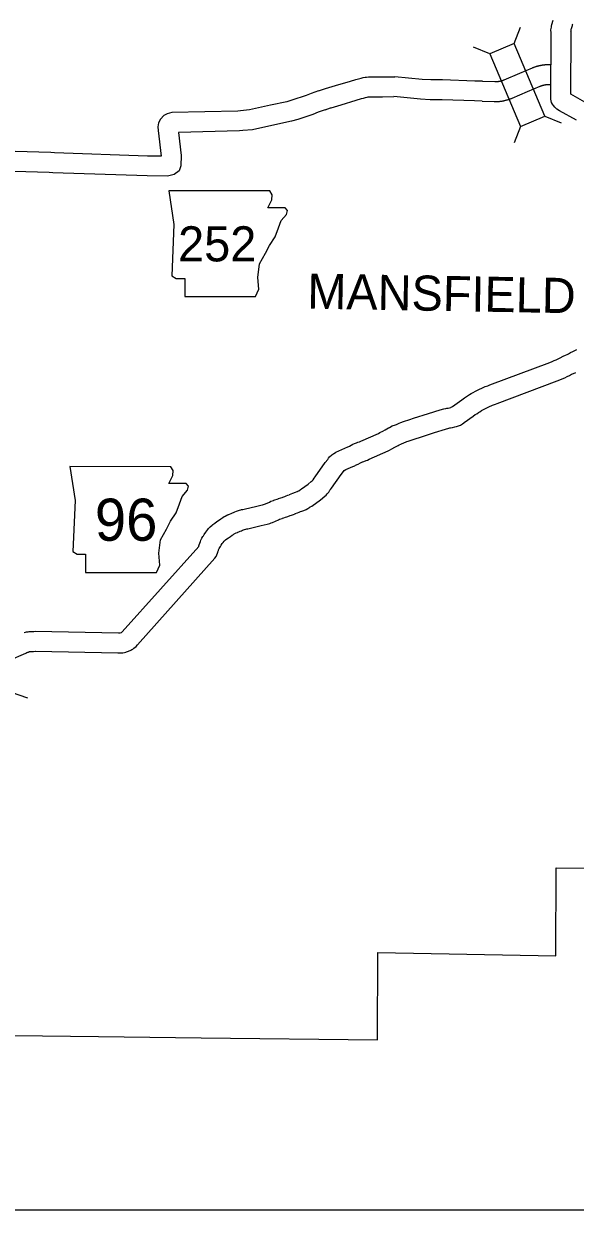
# Model space of a CAD drawing. Extents: x 1370567 to 1373900, y 377514 to 379648.
# Drawn here: x 1370944.9 to 1371027.9, y 378768.1 to 378946.6 of the extents above; entities that cross this region are included whole.
import ezdxf

# ---------------------------------------------------------------- set-up
doc = ezdxf.new("R2010")
doc.units = 0
doc.layers.add('Default', color=7, linetype='Continuous')
doc.layers.add('Survey Symbols', color=7, linetype='Continuous')

msp = doc.modelspace()

# ---------------------------------------------------------------- linework, layer by layer
at = {"layer": 'Default'}
for p, q in [((1371018.7, 378943.58), (1371019.69, 378946.03)), ((1371015.05, 378942.04), (1371012.61, 378943.03)), ((1371023.33, 378932.64), (1371025.78, 378931.65)), ((1371019.69, 378931.1), (1371018.69, 378928.65)), ((1370942.96, 378846.02), (1370945.44, 378845.13))]:
    msp.add_line(p, q, dxfattribs=at)
for points in [[(1371028.09, 378932.04), (1371025.53, 378933.46), (1371025.15, 378933.71), (1371024.83, 378933.99), (1371024.61, 378934.27), (1371024.5, 378934.46), (1371024.34, 378934.74), (1371024.23, 378935.21), (1371024.23, 378935.53), (1371024.27, 378945.22), (1371024.24, 378945.67), (1371024.33, 378946.06), (1371024.35, 378946.2), (1371024.4, 378946.43), (1371024.58, 378947.12)], [(1371029.71, 378934.57), (1371027.23, 378935.95), (1371027.27, 378945.33), (1371027.26, 378945.46), (1371027.27, 378945.5), (1371027.29, 378945.61), (1371027.31, 378945.7), (1371027.32, 378945.73), (1371027.37, 378945.85), (1371027.51, 378946.32), (1371027.52, 378946.46), (1371027.55, 378946.53)], [(1371013.96, 378937.93), (1371015.78, 378937.86), (1371015.86, 378937.86), (1371015.93, 378937.86), (1371015.99, 378937.86), (1371016.04, 378937.87), (1371016.1, 378937.87), (1371016.14, 378937.87), (1371016.22, 378937.88), (1371016.28, 378937.88), (1371016.33, 378937.89), (1371016.4, 378937.9), (1371016.43, 378937.91), (1371016.47, 378937.91), (1371016.52, 378937.92), (1371016.56, 378937.93), (1371016.6, 378937.94), (1371016.65, 378937.95), (1371016.71, 378937.96), (1371016.76, 378937.97), (1371016.82, 378937.99), (1371016.86, 378938), (1371016.9, 378938.02), (1371016.96, 378938.03), (1371017, 378938.05), (1371017.06, 378938.07), (1371017.11, 378938.09), (1371017.16, 378938.11), (1371017.19, 378938.12), (1371017.23, 378938.14), (1371019.57, 378939.13), (1371021.48, 378939.94), (1371021.54, 378939.96), (1371021.59, 378939.98), (1371021.64, 378940), (1371021.69, 378940.02), (1371021.74, 378940.04), (1371021.81, 378940.07), (1371021.89, 378940.09), (1371021.96, 378940.12), (1371022.03, 378940.14), (1371022.1, 378940.16), (1371022.15, 378940.18), (1371022.21, 378940.19), (1371022.25, 378940.21), (1371022.33, 378940.23), (1371022.41, 378940.25), (1371022.47, 378940.26), (1371022.53, 378940.28), (1371022.6, 378940.29), (1371022.66, 378940.3), (1371022.71, 378940.31), (1371022.78, 378940.33), (1371022.86, 378940.34), (1371022.93, 378940.35), (1371023, 378940.36), (1371023.08, 378940.37), (1371023.15, 378940.38), (1371023.21, 378940.39), (1371023.27, 378940.4), (1371023.32, 378940.4), (1371023.38, 378940.41), (1371023.43, 378940.41), (1371023.48, 378940.42), (1371023.54, 378940.42), (1371023.58, 378940.42), (1371023.63, 378940.43), (1371023.7, 378940.43), (1371023.74, 378940.43), (1371023.8, 378940.43), (1371023.85, 378940.43), (1371023.9, 378940.43), (1371023.95, 378940.43), (1371024.25, 378940.43)], [(1370989.26, 378936.46), (1370990.13, 378936.75), (1370990.29, 378936.8), (1370991.79, 378937.25), (1370994.05, 378937.94), (1370994.89, 378938.19), (1370995.27, 378938.29), (1370995.65, 378938.39), (1370995.98, 378938.46), (1370996.3, 378938.52), (1370996.49, 378938.54), (1370996.76, 378938.57), (1370997.14, 378938.58), (1370998.89, 378938.59), (1371000.72, 378938.6)], [(1371013.96, 378937.93), (1371012.79, 378937.95), (1371007.93, 378938.11), (1371006.18, 378938.11), (1371004.85, 378938.2), (1371000.72, 378938.6)], [(1371013.88, 378934.93), (1371015.7, 378934.87), (1371015.83, 378934.86), (1371015.96, 378934.86), (1371016.08, 378934.87), (1371016.18, 378934.87), (1371016.28, 378934.87), (1371016.37, 378934.88), (1371016.5, 378934.89), (1371016.61, 378934.9), (1371016.72, 378934.92), (1371016.83, 378934.93), (1371016.91, 378934.94), (1371016.99, 378934.96), (1371017.08, 378934.97), (1371017.14, 378934.99), (1371017.22, 378935), (1371017.32, 378935.03), (1371017.43, 378935.05), (1371017.52, 378935.07), (1371017.63, 378935.1), (1371017.71, 378935.13), (1371017.79, 378935.15), (1371017.89, 378935.18), (1371017.98, 378935.21), (1371018.08, 378935.25), (1371018.18, 378935.29), (1371018.26, 378935.32), (1371018.33, 378935.34), (1371018.4, 378935.37), (1371020.74, 378936.37), (1371022.64, 378937.17), (1371022.68, 378937.19), (1371022.7, 378937.2), (1371022.73, 378937.21), (1371022.76, 378937.22), (1371022.78, 378937.23), (1371022.82, 378937.24), (1371022.86, 378937.26), (1371022.9, 378937.27), (1371022.94, 378937.28), (1371022.97, 378937.29), (1371023, 378937.3), (1371023.03, 378937.31), (1371023.05, 378937.31), (1371023.09, 378937.32), (1371023.14, 378937.34), (1371023.16, 378937.34), (1371023.19, 378937.35), (1371023.23, 378937.36), (1371023.26, 378937.36), (1371023.29, 378937.37), (1371023.32, 378937.38), (1371023.37, 378937.38), (1371023.41, 378937.39), (1371023.44, 378937.4), (1371023.48, 378937.4), (1371023.52, 378937.41), (1371023.55, 378937.41), (1371023.59, 378937.41), (1371023.61, 378937.42), (1371023.64, 378937.42), (1371023.66, 378937.42), (1371023.69, 378937.42), (1371023.72, 378937.43), (1371023.75, 378937.43), (1371023.77, 378937.43), (1371023.81, 378937.43), (1371023.83, 378937.43), (1371023.86, 378937.43), (1371023.89, 378937.43), (1371024.23, 378937.43)], [(1370989.26, 378936.46), (1370988.15, 378936.06), (1370987.38, 378935.75), (1370985.25, 378935.05), (1370984.46, 378934.82), (1370982.01, 378934.29), (1370978.84, 378933.59), (1370977.52, 378933.48), (1370977.11, 378933.43), (1370967.19, 378933.19), (1370966.48, 378933), (1370965.94, 378932.75), (1370965.46, 378932.23), (1370965.16, 378931.65), (1370965.07, 378931.07), (1370965.11, 378930.51), (1370965.57, 378926.64), (1370963.52, 378926.66), (1370949.5, 378927.12), (1370948.93, 378927.19), (1370943.56, 378927.34)], [(1370990.24, 378933.63), (1370991.04, 378933.89), (1370991.16, 378933.93), (1370992.66, 378934.38), (1370994.92, 378935.07), (1370995.7, 378935.31), (1370996.01, 378935.39), (1370996.31, 378935.46), (1370996.57, 378935.52), (1370996.75, 378935.55), (1370996.83, 378935.56), (1370996.97, 378935.57), (1370997.19, 378935.58), (1370998.9, 378935.59), (1371000.59, 378935.6)], [(1371013.88, 378934.93), (1371012.72, 378934.95), (1371007.88, 378935.11), (1371006.08, 378935.11), (1371004.6, 378935.21), (1371000.59, 378935.6)], [(1370990.24, 378933.63), (1370989.22, 378933.26), (1370988.42, 378932.93), (1370986.14, 378932.18), (1370985.19, 378931.91), (1370982.65, 378931.36), (1370979.29, 378930.62), (1370977.84, 378930.5), (1370977.36, 378930.43), (1370968.17, 378930.21), (1370968.58, 378926.72), (1370968.51, 378925.21), (1370968.25, 378924.44), (1370967.52, 378923.88), (1370966.52, 378923.63), (1370963.46, 378923.66), (1370949.27, 378924.12), (1370948.7, 378924.19), (1370943.44, 378924.34)], [(1370984.88, 378875.73), (1370984.89, 378875.73), (1370985.37, 378875.94), (1370985.79, 378876.11), (1370986.03, 378876.17), (1370986.1, 378876.2), (1370986.14, 378876.23), (1370986.27, 378876.31), (1370986.53, 378876.48), (1370986.71, 378876.57), (1370987.71, 378877.29), (1370988.17, 378877.68), (1370988.31, 378877.82), (1370988.39, 378877.9), (1370988.44, 378877.97), (1370988.59, 378878.19), (1370988.74, 378878.41), (1370990.27, 378880.53), (1370990.64, 378881.01), (1370990.78, 378881.2), (1370990.93, 378881.41), (1370991.26, 378881.72), (1370991.57, 378881.93), (1370991.67, 378881.97), (1370991.85, 378882.1), (1370993.66, 378882.91), (1370993.8, 378882.96), (1370993.91, 378883), (1370994.18, 378883.15), (1370994.44, 378883.29), (1370994.68, 378883.42), (1370994.98, 378883.52), (1370995.19, 378883.59), (1370995.35, 378883.64), (1370995.41, 378883.67), (1370995.63, 378883.77), (1370998.3, 378884.94), (1370998.48, 378885.06), (1370998.92, 378885.26), (1370999.3, 378885.48), (1370999.79, 378885.75), (1370999.95, 378885.84), (1371000.35, 378886.05), (1371000.84, 378886.24), (1371000.97, 378886.28), (1371001.39, 378886.47), (1371001.67, 378886.57), (1371002.03, 378886.71), (1371003.01, 378887.04), (1371003.54, 378887.2), (1371005.8, 378887.92), (1371007.58, 378888.48), (1371008.12, 378888.61), (1371008.4, 378888.69), (1371008.59, 378888.72), (1371008.75, 378888.75), (1371009.17, 378888.85), (1371009.24, 378888.87), (1371009.41, 378889), (1371010.81, 378890), (1371011.24, 378890.29), (1371011.4, 378890.39), (1371011.68, 378890.6), (1371011.97, 378890.76), (1371012.23, 378890.93), (1371012.53, 378891.11), (1371012.87, 378891.28), (1371013.21, 378891.44), (1371013.47, 378891.59), (1371013.86, 378891.76), (1371014.05, 378891.84), (1371014.37, 378892.01), (1371014.74, 378892.1), (1371014.87, 378892.14), (1371015.07, 378892.22), (1371024.1, 378895.61), (1371024.45, 378895.75), (1371024.75, 378895.88), (1371025.03, 378896.01), (1371025.35, 378896.16), (1371025.66, 378896.32), (1371026.08, 378896.54), (1371026.45, 378896.7), (1371026.68, 378896.8), (1371026.89, 378896.91), (1371027.21, 378897.08), (1371027.53, 378897.23), (1371028.17, 378897.55)], [(1370985.76, 378872.86), (1370986.11, 378872.97), (1370986.32, 378873.08), (1370986.53, 378873.18), (1370986.72, 378873.25), (1370987.04, 378873.34), (1370987.37, 378873.49), (1370987.66, 378873.63), (1370987.92, 378873.81), (1370988.01, 378873.86), (1370988.27, 378874), (1370989.57, 378874.93), (1370990.19, 378875.47), (1370990.38, 378875.65), (1370990.56, 378875.82), (1370990.82, 378876.11), (1370990.97, 378876.37), (1370991.06, 378876.49), (1370991.19, 378876.68), (1370992.68, 378878.74), (1370993.03, 378879.19), (1370993.13, 378879.33), (1370993.35, 378879.49), (1370994.4, 378879.96), (1370994.7, 378880.05), (1370994.82, 378880.13), (1370995.21, 378880.3), (1370995.59, 378880.5), (1370995.88, 378880.66), (1370995.9, 378880.67), (1370995.91, 378880.67), (1370996.1, 378880.73), (1370996.43, 378880.84), (1370996.65, 378880.93), (1370996.87, 378881.04), (1370999.74, 378882.29), (1370999.95, 378882.43), (1371000.3, 378882.6), (1371000.76, 378882.87), (1371001.25, 378883.13), (1371001.41, 378883.22), (1371001.41, 378883.22), (1371001.66, 378883.29), (1371001.84, 378883.41), (1371002.01, 378883.46), (1371002.53, 378883.69), (1371002.73, 378883.77), (1371003.03, 378883.88), (1371003.94, 378884.18), (1371004.45, 378884.34), (1371006.71, 378885.06), (1371008.37, 378885.59), (1371008.89, 378885.71), (1371009.03, 378885.75), (1371009.13, 378885.76), (1371009.43, 378885.83), (1371009.79, 378885.92), (1371010.01, 378885.96), (1371010.35, 378886.06), (1371010.61, 378886.18), (1371010.95, 378886.38), (1371011.12, 378886.53), (1371011.2, 378886.59), (1371012.52, 378887.54), (1371012.86, 378887.76), (1371013.09, 378887.9), (1371013.33, 378888.08), (1371013.53, 378888.2), (1371013.81, 378888.38), (1371013.98, 378888.48), (1371014.2, 378888.59), (1371014.58, 378888.78), (1371014.79, 378888.89), (1371015.02, 378888.99), (1371015.33, 378889.12), (1371015.47, 378889.19), (1371015.58, 378889.22), (1371015.89, 378889.32), (1371016.15, 378889.43), (1371025.2, 378892.82), (1371025.59, 378892.98), (1371025.94, 378893.12), (1371026.32, 378893.3), (1371026.68, 378893.47), (1371027.04, 378893.65), (1371027.36, 378893.82), (1371027.66, 378893.95), (1371028.01, 378894.11)], [(1370944.94, 378855), (1370945.13, 378855.05), (1370945.26, 378855.07), (1370945.38, 378855.09), (1370945.53, 378855.1), (1370945.66, 378855.13), (1370946, 378855.15), (1370946.2, 378855.14), (1370946.23, 378855.14), (1370946.37, 378855.15), (1370946.57, 378855.16), (1370959.15, 378854.93), (1370959.39, 378854.93), (1370959.58, 378855), (1370959.69, 378855.07), (1370971.22, 378867.93), (1370971.25, 378868.04), (1370971.3, 378868.19), (1370971.37, 378868.43), (1370971.48, 378868.69), (1370971.55, 378868.85), (1370971.66, 378869.15), (1370971.85, 378869.4), (1370971.91, 378869.52), (1370972.05, 378869.73), (1370972.27, 378870.08), (1370972.58, 378870.47), (1370972.71, 378870.61), (1370972.92, 378870.89), (1370973.24, 378871.13), (1370973.36, 378871.22), (1370973.65, 378871.45), (1370973.95, 378871.68), (1370974.32, 378871.94), (1370974.56, 378872.09), (1370974.84, 378872.3), (1370975.06, 378872.41), (1370975.21, 378872.5), (1370975.45, 378872.62), (1370975.56, 378872.66), (1370975.67, 378872.7), (1370975.68, 378872.71), (1370975.83, 378872.79), (1370976.12, 378872.9), (1370976.31, 378872.98), (1370976.45, 378873.04), (1370976.64, 378873.13), (1370976.89, 378873.22), (1370977.36, 378873.38), (1370977.55, 378873.41), (1370977.68, 378873.46), (1370977.86, 378873.5), (1370978.06, 378873.55), (1370979.98, 378873.99), (1370980.78, 378874.17), (1370980.83, 378874.18), (1370980.98, 378874.25), (1370981.27, 378874.35), (1370981.85, 378874.58), (1370982.08, 378874.74), (1370982.45, 378874.86), (1370982.52, 378874.88), (1370982.66, 378874.95), (1370983.01, 378875.06), (1370983.17, 378875.1), (1370983.25, 378875.13), (1370983.59, 378875.26), (1370983.77, 378875.3), (1370983.9, 378875.35), (1370984.16, 378875.46), (1370984.39, 378875.53), (1370984.61, 378875.64), (1370984.83, 378875.71)], [(1370945.52, 378852.04), (1370945.74, 378852.1), (1370945.76, 378852.1), (1370945.81, 378852.12), (1370945.92, 378852.12), (1370946.02, 378852.14), (1370946.12, 378852.14), (1370946.32, 378852.14), (1370946.58, 378852.15), (1370946.66, 378852.16), (1370959.02, 378851.93), (1370959.17, 378851.91), (1370959.48, 378851.91), (1370959.62, 378851.93), (1370959.8, 378851.94), (1370960.06, 378851.99), (1370960.24, 378852.03), (1370960.35, 378852.07), (1370960.51, 378852.12), (1370960.66, 378852.18), (1370960.98, 378852.32), (1370961.12, 378852.41), (1370961.28, 378852.49), (1370961.44, 378852.62), (1370961.82, 378852.88), (1370961.98, 378853.13), (1370973.64, 378866.14), (1370973.83, 378866.41), (1370973.95, 378866.67), (1370974.05, 378866.92), (1370974.08, 378867.05), (1370974.1, 378867.11), (1370974.17, 378867.32), (1370974.2, 378867.42), (1370974.24, 378867.52), (1370974.28, 378867.61), (1370974.47, 378867.94), (1370974.58, 378868.11), (1370974.72, 378868.35), (1370974.88, 378868.54), (1370975.03, 378868.72), (1370975.04, 378868.72), (1370975.08, 378868.75), (1370975.25, 378868.9), (1370975.47, 378869.07), (1370975.7, 378869.23), (1370975.99, 378869.44), (1370976.26, 378869.61), (1370976.44, 378869.74), (1370976.54, 378869.8), (1370976.64, 378869.86), (1370976.67, 378869.87), (1370976.86, 378869.95), (1370977.03, 378870.03), (1370977.11, 378870.07), (1370977.23, 378870.12), (1370977.44, 378870.2), (1370977.66, 378870.29), (1370977.8, 378870.36), (1370978.09, 378870.46), (1370978.31, 378870.5), (1370978.48, 378870.56), (1370978.59, 378870.58), (1370978.82, 378870.65), (1370980.64, 378871.06), (1370981.53, 378871.26), (1370981.91, 378871.37), (1370982.1, 378871.46), (1370982.3, 378871.53), (1370983.24, 378871.91), (1370983.4, 378872.01), (1370983.58, 378872.07), (1370983.76, 378872.15), (1370983.83, 378872.18), (1370984.02, 378872.22), (1370984.29, 378872.32), (1370984.48, 378872.39), (1370984.64, 378872.43), (1370985, 378872.56), (1370985.19, 378872.64), (1370985.48, 378872.73), (1370985.73, 378872.85), (1370985.81, 378872.88)], [(1370942.6, 378850.75), (1370945.16, 378851.87), (1370945.35, 378851.95), (1370945.48, 378852.01), (1370945.56, 378852.04), (1370945.67, 378852.08)], [(1370918.14, 378794.66), (1370956.1, 378794.22), (1370971.56, 378794), (1370998.12, 378793.7), (1370998.19, 378806.82), (1371025.01, 378806.31), (1371025.06, 378819.55), (1371046.21, 378819.39)]]:
    msp.add_lwpolyline(points, dxfattribs=at)
for points in [[(1371015.05, 378942.04), (1371019.69, 378931.1), (1371023.33, 378932.64), (1371018.7, 378943.58)], [(1370966.73, 378921.43), (1370967.49, 378916.35), (1370967.15, 378908.66), (1370967.83, 378908.23), (1370969.1, 378908.23), (1370969.1, 378905.53), (1370979.75, 378905.53), (1370980.26, 378906.63), (1370980.09, 378908.4), (1370980.35, 378910.43), (1370981.28, 378912.04), (1370981.87, 378913.22), (1370982.71, 378914.49), (1370983.22, 378915.85), (1370983.64, 378916.95), (1370984.41, 378917.88), (1370984.58, 378918.47), (1370984.24, 378918.89), (1370981.61, 378918.89), (1370982.21, 378920.08), (1370982.29, 378920.84), (1370981.94, 378921.42)], [(1370951.82, 378879.93), (1370952.59, 378874.86), (1370952.25, 378867.16), (1370952.92, 378866.74), (1370954.19, 378866.74), (1370954.19, 378864.03), (1370964.85, 378864.03), (1370965.36, 378865.13), (1370965.19, 378866.9), (1370965.44, 378868.93), (1370966.37, 378870.54), (1370966.97, 378871.73), (1370967.81, 378873), (1370968.32, 378874.35), (1370968.74, 378875.45), (1370969.5, 378876.38), (1370969.67, 378876.97), (1370969.33, 378877.39), (1370966.71, 378877.39), (1370967.3, 378878.58), (1370967.39, 378879.34), (1370967.04, 378879.92)]]:
    msp.add_lwpolyline(points, close=True, dxfattribs=at)
at = {"layer": 'Survey Symbols'}
msp.add_lwpolyline([(1370727.27, 379552.54), (1371456.67, 379552.54), (1371456.67, 378768.06), (1370727.27, 378768.06)], close=True, dxfattribs=at)
msp.add_lwpolyline([(1370727.27, 379552.54), (1371456.67, 379552.54), (1371456.67, 378768.06), (1370727.27, 378768.06)], close=True, dxfattribs=at)
msp.add_lwpolyline([(1370727.27, 379552.54), (1371456.67, 379552.54), (1371456.67, 378768.06), (1370727.27, 378768.06)], close=True, dxfattribs=at)
msp.add_lwpolyline([(1370727.27, 379552.54), (1371456.67, 379552.54), (1371456.67, 378768.06), (1370727.27, 378768.06)], close=True, dxfattribs=at)
msp.add_lwpolyline([(1370727.27, 379552.54), (1371456.67, 379552.54), (1371456.67, 378768.06), (1370727.27, 378768.06)], close=True, dxfattribs=at)
msp.add_lwpolyline([(1370727.27, 379552.54), (1371456.67, 379552.54), (1371456.67, 378768.06), (1370727.27, 378768.06)], close=True, dxfattribs=at)

# ---------------------------------------------------------------- texts
at = {"layer": 'Default'}
for s, height, p in [('252', 5.28, (1370968.11, 378910.81)), ('96', 6.336, (1370955.57, 378868.78))]:
    msp.add_text(s, height=height, dxfattribs=at).set_placement(p)
msp.add_text('MANSFIELD', height=5.28, rotation=359, dxfattribs=at).set_placement((1370987.53, 378903.71))

doc.saveas('drawing.dxf')
